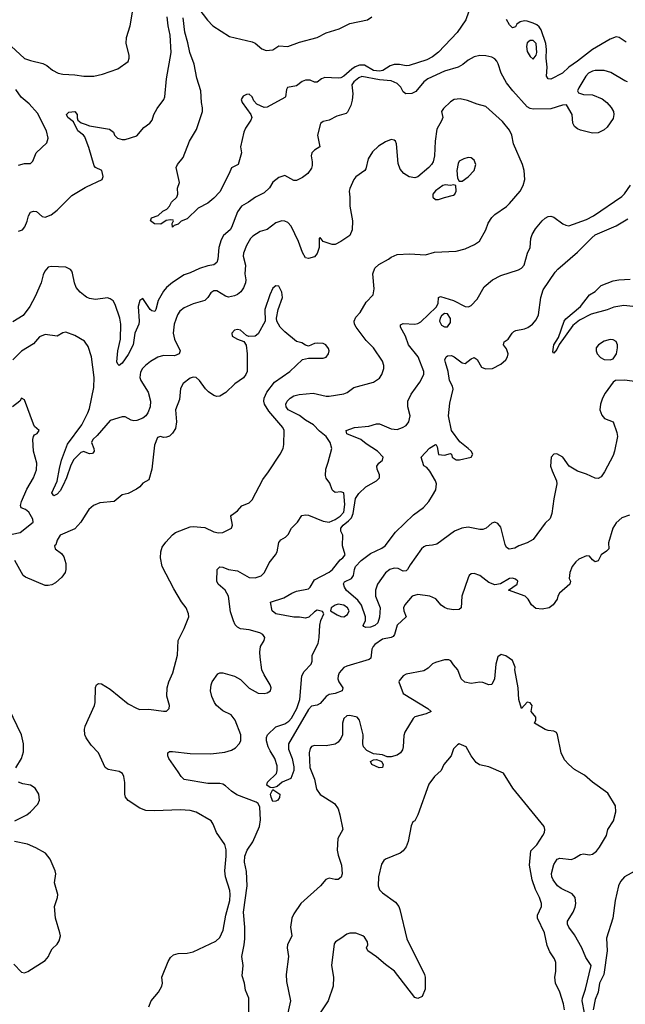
# Model space of a CAD drawing. Header units: inches. Extents: x 1384664 to 1536621, y 460766 to 646467.
# Tile 415 of 488: x 1459557 to 1463653, y 572467 to 579131. Entities that reach past the tile are written whole.
import ezdxf

# ---------------------------------------------------------------- set-up
doc = ezdxf.new("R2010")
doc.units = ezdxf.units.IN
doc.header["$MEASUREMENT"] = 0
doc.layers.add('B4557', color=7, linetype='Continuous')
doc.layers.add('B4567', color=7, linetype='Continuous')

msp = doc.modelspace()

# ---------------------------------------------------------------- linework, layer by layer
at = {"layer": 'B4557', "color": 5}
for points, elevation in [([(1459470, 578978.5), (1459590, 578869.1), (1459630, 578853.8), (1459713.8, 578833.8), (1459740.6, 578820.6), (1459778.8, 578790), (1459818, 578770), (1459850, 578763), (1459930, 578758.9), (1459991.3, 578748.7), (1460000, 578748.9)], 760), ([(1459550, 578147.2), (1459590, 578158), (1459630, 578158.8), (1459646.3, 578173.7), (1459667.6, 578230), (1459741.6, 578298.4), (1459749.8, 578330), (1459738.2, 578378.2), (1459677.6, 578497.6), (1459621.8, 578561.8), (1459567.5, 578607.5), (1459530, 578659.5)], 760), ([(1460000, 578332), (1459997.8, 578337.8), (1459988.4, 578350), (1459950, 578378.9), (1459920.4, 578440.4), (1459882.6, 578470), (1459874.3, 578490), (1459890, 578505.7), (1459930.4, 578510), (1459946, 578490), (1459946, 578466), (1459951, 578451), (1459973.7, 578433.7), (1460000, 578423.6)], 740), ([(1459550, 577700.2), (1459576.8, 577710), (1459592.9, 577730), (1459608.1, 577768.1), (1459615.6, 577804.4), (1459631.1, 577828.9), (1459650, 577836), (1459670, 577834), (1459710, 577799), (1459730, 577794.4), (1459769.6, 577810), (1459810, 577842.5), (1459910, 577941.1), (1460000, 577994.5)], 740), ([(1460000, 577260.4), (1459966.7, 577286.7), (1459939.5, 577319.5), (1459927.6, 577350), (1459915.3, 577415.3), (1459909.9, 577429.9), (1459899.9, 577439.9), (1459870, 577455.4), (1459770, 577460.9), (1459750, 577455.1), (1459728.2, 577430), (1459715.6, 577404.4), (1459701.6, 577350), (1459661.2, 577258.8), (1459625.5, 577190), (1459580.2, 577130), (1459510, 577086.8)], 740), ([(1460000, 576948.7), (1459995.3, 576955.3), (1459930, 576992.7), (1459870, 577016), (1459850, 577012), (1459810, 576989.6), (1459730, 577000.5), (1459690, 576984.2), (1459650, 576936.9), (1459570, 576888.7), (1459510.9, 576829.1)], 760), ([(1459506.9, 575650), (1459560.5, 575659.5), (1459647.7, 575730), (1459647.1, 575750), (1459618.8, 575798.8), (1459596.7, 575816.7), (1459566.6, 575826.6), (1459563, 575843), (1459570, 575871.2), (1459605.9, 575954.1), (1459649.7, 576030), (1459670, 576084.7), (1459672.4, 576130), (1459651.3, 576210), (1459645.1, 576290), (1459649.6, 576310.4), (1459657.5, 576322.5), (1459675.3, 576330), (1459688.7, 576350), (1459658.4, 576378.4), (1459650, 576392.7), (1459590, 576558), (1459570, 576569), (1459557.3, 576550), (1459508.4, 576510)], 780), ([(1460000, 576204.5), (1459990, 576208), (1459970, 576202.8), (1459924.4, 576155.6), (1459903.6, 576116.4), (1459874.1, 576030), (1459850, 575976.9), (1459830, 575941.8), (1459810, 575919.2), (1459788.9, 575908.9), (1459775.1, 575930), (1459811.6, 576008.4), (1459825.8, 576094.2), (1459840.2, 576150), (1459881.3, 576258.7), (1459977.3, 576390), (1460000, 576433.9)], 760), ([(1460000, 575777.8), (1459970, 575731.1), (1459930, 575685.1), (1459830, 575642), (1459811.1, 575608.9), (1459802, 575578), (1459792, 575570), (1459798, 575550), (1459838.8, 575518.8), (1459856.5, 575496.5), (1459868.9, 575450), (1459868.8, 575410), (1459863.8, 575390), (1459841.7, 575358.3), (1459800.3, 575319.7), (1459774.2, 575305.8), (1459750, 575300.7), (1459730, 575302.9), (1459597.2, 575357.2), (1459580.5, 575370), (1459525, 575470)], 780), ([(1459531.8, 574068.2), (1459570, 574130.7), (1459583.9, 574176.1), (1459583.8, 574230), (1459569.8, 574290), (1459484.7, 574470)], 820), ([(1460000, 574287.1), (1459998.7, 574290), (1459995.6, 574330), (1460000, 574347.8)], 780), ([(1459525.1, 573710), (1459604.5, 573750), (1459630.7, 573769.3), (1459678.8, 573821.2), (1459691.3, 573850), (1459686.6, 573890), (1459662, 573930), (1459630, 573949.8), (1459578.6, 573958.6), (1459550, 573969.7)], 820), ([(1459518, 572738), (1459570, 572684), (1459590, 572680.7), (1459611.7, 572688.3), (1459730, 572764.9), (1459752, 572790), (1459758, 572810), (1459777.6, 572842.4), (1459810, 572874.8), (1459823.9, 572896.1), (1459832.3, 572930), (1459829.6, 572950), (1459799.6, 573050), (1459791.6, 573128.4), (1459813.6, 573190), (1459815.1, 573210), (1459793.6, 573290), (1459801.1, 573350), (1459796.9, 573370), (1459762.6, 573450), (1459731.1, 573490), (1459667.1, 573527.1), (1459610, 573551.6), (1459521.2, 573570)], 820)]:
    msp.add_lwpolyline(points, dxfattribs=dict(at, elevation=elevation))
at = {"layer": 'B4567', "color": 5}
for points, elevation in [([(1460710, 579282.8), (1460827.3, 579127.3), (1460862.8, 579090), (1460976.7, 579016.7), (1461130, 578980.3), (1461150, 578971.8), (1461194.7, 578934.7), (1461223.6, 578923.6), (1461270, 578926.5), (1461310, 578954), (1461370, 578949.2), (1461450, 578979.1), (1461569.4, 579010), (1461630, 579043.2), (1461718, 579070), (1461790, 579104.2), (1461910, 579130.5), (1461938, 579150)], 720), ([(1462610, 579234.5), (1462575.2, 579130), (1462514.8, 579045.2), (1462390, 578911.3), (1462350, 578879.2), (1462310, 578858.4), (1462190, 578820.2), (1462170, 578818.4), (1462126.8, 578826.8), (1462090, 578827.6), (1462062.2, 578817.8), (1462012.3, 578787.7), (1461990, 578782.6), (1461950, 578788.3), (1461890, 578823.3), (1461855.9, 578824.1), (1461827, 578813), (1461802.9, 578797.1), (1461750, 578748), (1461730, 578737.1), (1461710, 578734.4), (1461620.5, 578739.5), (1461598, 578730), (1461570, 578708), (1461550, 578708.7), (1461521.2, 578721.2), (1461490, 578720.7), (1461467.4, 578712.6), (1461430, 578682.7), (1461367.5, 578672.5), (1461361.6, 578658.4), (1461355.5, 578610), (1461350, 578603.7), (1461230, 578539), (1461210, 578537.2), (1461160.1, 578560.1), (1461141.5, 578581.5), (1461130, 578608), (1461110, 578628), (1461090, 578624), (1461067.5, 578612.5), (1461054.8, 578590), (1461062, 578570), (1461121, 578490), (1461126.8, 578470), (1461120.7, 578450), (1461083.4, 578396.6), (1461072.4, 578370), (1461050.7, 578270.7), (1461058, 578230), (1461034.8, 578150), (1460990, 578128.7), (1460974.9, 578090), (1460910, 577967), (1460870, 577923.7), (1460830, 577889.2), (1460763.8, 577856.2), (1460690, 577784), (1460650, 577768), (1460630, 577748), (1460602, 577738), (1460590, 577728), (1460588.9, 577751.1), (1460598, 577770), (1460594.6, 577774.6), (1460577.5, 577777.5), (1460547.6, 577772.4), (1460512, 577748), (1460468.5, 577748.5), (1460442, 577770), (1460449.2, 577790), (1460493.2, 577806.8), (1460525.1, 577834.9), (1460552.3, 577847.7), (1460571.2, 577868.8), (1460583.8, 577896.2), (1460620.9, 577930), (1460626, 577950), (1460624, 577990), (1460637.2, 578030), (1460615.3, 578130), (1460624, 578150), (1460661.6, 578198.4), (1460706, 578310), (1460753.1, 578386.9), (1460794.3, 578510), (1460794.1, 578534.1), (1460786, 578570), (1460783, 578650), (1460756.2, 578736.2), (1460738, 578830), (1460707.3, 578910), (1460694.5, 578974.5), (1460672.9, 579047.1), (1460663.6, 579143.6)], 720), ([(1460000, 578748.9), (1460058, 578750), (1460117.5, 578762.5), (1460221.5, 578798.5), (1460291.5, 578848.5), (1460298, 578870), (1460297, 578890), (1460277, 578970), (1460279.7, 579010), (1460304.2, 579090), (1460324.8, 579210)], 760), ([(1460000, 578423.6), (1460030, 578412.1), (1460164.7, 578390), (1460191.3, 578370), (1460198, 578350), (1460218, 578330), (1460250, 578320.3), (1460270, 578319.5), (1460350, 578346), (1460397.6, 578402.4), (1460436.2, 578430), (1460453.6, 578450), (1460463.6, 578490), (1460486.3, 578530), (1460532.4, 578590), (1460539.7, 578610), (1460549.8, 578730), (1460581.4, 578910), (1460574.2, 579025.8), (1460560.2, 579090), (1460553.6, 579150)], 740), ([(1463658.8, 578978.8), (1463610.4, 579010.4), (1463590, 579014), (1463550, 579000.2), (1463430.2, 578930), (1463330, 578850.4), (1463270.9, 578810), (1463227.5, 578770), (1463150, 578728.9), (1463130.9, 578730.9), (1463119.4, 578750), (1463123.4, 578810), (1463118.5, 578870), (1463120.8, 578930), (1463115.5, 578970), (1463083, 579063), (1463070, 579083), (1463055.4, 579095.4), (1463030, 579107.2), (1462990, 579121.1), (1462970, 579123.3), (1462942.5, 579117.5), (1462920.1, 579099.9), (1462910, 579082), (1462890, 579077), (1462870, 579096), (1462850, 579133.2)], 720), ([(1463668.7, 578710), (1463650, 578716.2), (1463553.9, 578773.9), (1463510, 578788.2), (1463450, 578787.7), (1463430, 578783.5), (1463403.1, 578770), (1463385.8, 578750), (1463338, 578670), (1463330.4, 578650), (1463336.7, 578636.7), (1463370, 578625.2), (1463430, 578621.8), (1463495.8, 578595.8), (1463527.9, 578570), (1463557.3, 578537.3), (1463572.1, 578510), (1463575.9, 578490), (1463570, 578462.9), (1463530, 578402.6), (1463510, 578386.2), (1463470, 578365.3), (1463430, 578362.8), (1463350, 578382.9), (1463330, 578391.8), (1463308.9, 578408.9), (1463297.1, 578430), (1463293.1, 578490), (1463254.9, 578554.9), (1463228.4, 578551.6), (1463150, 578527.3), (1463030, 578526.6), (1463010, 578529.6), (1462990, 578541.1), (1462892, 578650), (1462850, 578704), (1462813.8, 578770), (1462793.3, 578833.3), (1462783.6, 578850), (1462770, 578865.1), (1462750, 578877.6), (1462710, 578887.6), (1462670, 578889.6), (1462630, 578879.6), (1462590, 578858), (1462552.9, 578827.1), (1462521.6, 578810), (1462430, 578782.3), (1462317, 578730), (1462289.2, 578710.8), (1462235.7, 578644.3), (1462210, 578630.5), (1462168.5, 578628.5), (1462150, 578643.5), (1462133.7, 578673.7), (1462110, 578698.5), (1462070, 578717.3), (1461990, 578723.4), (1461870, 578745.6), (1461850, 578737.4), (1461816.3, 578710), (1461804.4, 578690), (1461810.3, 578629.7), (1461806.6, 578586.6), (1461796.5, 578550), (1461774.8, 578505.2), (1461764.3, 578495.7), (1461702.2, 578477.8), (1461650.7, 578450), (1461610, 578441.7), (1461592.5, 578427.5), (1461571.7, 578350), (1461586, 578270), (1461550, 578247.3), (1461532.7, 578230), (1461529.1, 578210), (1461536.1, 578170), (1461535.2, 578144.8), (1461530, 578127), (1461504.9, 578090), (1461470, 578063.1), (1461430, 578043.5), (1461410, 578042.4), (1461350, 578075.8), (1461310, 578064), (1461270, 578031.3), (1461246.4, 577993.6), (1461210, 577958.4), (1461152.7, 577930), (1461104.4, 577895.6), (1461058, 577870), (1461030.2, 577830), (1460990, 577724.5), (1460980.3, 577710), (1460936.5, 577670), (1460919.7, 577640.3), (1460902.8, 577590), (1460896.5, 577510), (1460890, 577487.3), (1460869, 577471), (1460830, 577464.9), (1460772.5, 577447.5), (1460710, 577417.8), (1460670, 577404.2), (1460590, 577352.1), (1460550, 577318.7), (1460530, 577294.2), (1460493.9, 577230), (1460477.6, 577170), (1460470, 577156.9), (1460450, 577159.7), (1460439.7, 577170), (1460390, 577245.1), (1460370, 577231.6), (1460358.2, 577190), (1460365.7, 577090), (1460362.9, 577070), (1460336.6, 577010), (1460323.5, 576930), (1460290, 576864.2), (1460250, 576806), (1460230, 576791.8), (1460220.4, 576800.4), (1460214.7, 576814.7), (1460221.3, 576890), (1460239.8, 576970), (1460241.9, 577070), (1460234, 577110), (1460203.1, 577203.1), (1460190, 577227.8), (1460170, 577243), (1460150, 577249.2), (1460070, 577237.4), (1460030, 577244), (1460010, 577252.5), (1460000, 577260.4)], 740), ([(1461107.9, 572410), (1461106, 572510), (1461083.3, 572563.3), (1461076.9, 572610), (1461060.7, 572660.7), (1461067.6, 572730), (1461060.5, 572790), (1461075.8, 572870), (1461078.7, 572910), (1461079.8, 572990), (1461069.9, 573090), (1461095.5, 573270), (1461090, 573365.2), (1461078.4, 573430), (1461079.9, 573470), (1461095.8, 573510), (1461133.3, 573566.7), (1461178.2, 573670), (1461184.9, 573715.1), (1461181.2, 573801.2), (1461170, 573826.2), (1461156.3, 573836.3), (1461025.9, 573885.9), (1460989.6, 573909.6), (1460950, 573946.8), (1460930, 573956.6), (1460910, 573961.6), (1460830, 573961.2), (1460669.6, 573989.6), (1460648.2, 574008.2), (1460630, 574041.2), (1460566.5, 574130), (1460558.6, 574150), (1460559.7, 574170), (1460570, 574177.3), (1460590, 574178.2), (1460710, 574165.8), (1460850, 574162.3), (1460945.6, 574174.4), (1460990, 574187.6), (1461016.8, 574203.2), (1461042.4, 574230), (1461051.6, 574251.6), (1461051.8, 574290), (1461015.3, 574390), (1460986.4, 574426.4), (1460930, 574453.7), (1460888.2, 574490), (1460873.7, 574510), (1460856.3, 574550), (1460847.3, 574590), (1460851.8, 574630), (1460859.5, 574650), (1460896.9, 574703.1), (1460910, 574710.3), (1460930, 574710.3), (1461010, 574688.9), (1461050, 574665.3), (1461110, 574607.4), (1461170, 574573.7), (1461210, 574570.4), (1461230, 574575.5), (1461252.3, 574590), (1461257, 574610), (1461251.8, 574630), (1461210, 574697), (1461195.6, 574730), (1461182.7, 574817.3), (1461180.4, 574850), (1461184.7, 574890), (1461209.5, 574930), (1461214.5, 574950), (1461202, 574970), (1461182, 574982), (1461110, 575000.7), (1461050, 575007.6), (1461030, 575018.7), (1461015.2, 575035.2), (1461002.2, 575062.2), (1460983.6, 575123.6), (1460969.3, 575230), (1460946.4, 575270), (1460899.8, 575310), (1460891.1, 575330), (1460891.5, 575410), (1460910, 575427), (1460930, 575426.5), (1460970, 575410.2), (1461030, 575401.5), (1461110, 575356.9), (1461150, 575354.6), (1461190, 575367.2), (1461213.7, 575390), (1461245.2, 575454.8), (1461287.8, 575510), (1461297.6, 575530), (1461310, 575593.4), (1461322.9, 575610), (1461354, 575630), (1461372, 575648), (1461396.3, 575690), (1461435.6, 575730), (1461464.5, 575775.5), (1461490, 575780.6), (1461510, 575777.7), (1461610, 575737.3), (1461650, 575730.7), (1461690, 575747.9), (1461724, 575770), (1461750, 575797.4), (1461756.4, 575850), (1461750, 575929), (1461730, 575935.1), (1461690, 575931.8), (1461679.3, 575939.3), (1461669.8, 575949.8), (1461655.4, 575995.4), (1461630, 576029.2), (1461625.4, 576045.4), (1461627.9, 576090), (1461644.3, 576135.7), (1461668.1, 576230), (1461657.5, 576270), (1461630.4, 576310.4), (1461585.2, 576345.2), (1461544.8, 576390), (1461490, 576421.1), (1461450, 576452.7), (1461373.5, 576490), (1461359.8, 576510), (1461358, 576530), (1461365.1, 576550), (1461385.4, 576570), (1461410, 576584.3), (1461446.4, 576593.6), (1461542.5, 576602.5), (1461630, 576582.9), (1461650, 576582.8), (1461750, 576599.5), (1461771.8, 576608.2), (1461817.6, 576642.4), (1461950, 576677.6), (1461990, 576706), (1462007.3, 576730), (1462020.7, 576770), (1462019.5, 576790), (1462010, 576819), (1461949, 576910), (1461899.5, 576959.5), (1461832.9, 577050), (1461822.2, 577070), (1461818.7, 577090), (1461830, 577118.4), (1461860.5, 577150), (1461901.1, 577218.9), (1461947, 577270), (1461954.5, 577310), (1461945.7, 577410), (1461959.7, 577450), (1461986.3, 577473.7), (1462050.7, 577509.3), (1462070, 577524.9), (1462110, 577541.6), (1462193.1, 577546.9), (1462300.5, 577539.5), (1462362, 577558), (1462510, 577564), (1462570, 577581.1), (1462632.7, 577610), (1462666.7, 577633.3), (1462709.7, 577710), (1462725.2, 577754.8), (1462750, 577793.4), (1462770, 577813.4), (1462850, 577867.7), (1462870, 577886), (1462941.5, 577970), (1462963.1, 578010), (1462973.1, 578050), (1462969.7, 578110), (1462957.6, 578150), (1462897.6, 578290), (1462886.2, 578350), (1462870, 578383.6), (1462821.8, 578441.8), (1462710, 578544.2), (1462650, 578559.7), (1462585.3, 578585.3), (1462535.1, 578595.1), (1462496, 578590), (1462470, 578575.6), (1462424, 578530), (1462410.5, 578510), (1462418, 578470), (1462410, 578446), (1462379.1, 578390), (1462367.6, 578310), (1462361.9, 578210), (1462352.6, 578170), (1462343.2, 578150), (1462325, 578130), (1462250, 578068.3), (1462230, 578061.3), (1462190, 578067.9), (1462155.1, 578090), (1462130, 578119.7), (1462117.6, 578157.6), (1462106, 578290), (1462099.3, 578310), (1462090, 578316.2), (1462070, 578319.6), (1462030, 578305.1), (1461984.1, 578275.9), (1461943.9, 578236.1), (1461914.7, 578190), (1461898.7, 578121.3), (1461890.2, 578109.8), (1461830, 578067.6), (1461816.5, 578050), (1461790.3, 577989.7), (1461784.9, 577970), (1461790.3, 577930), (1461788.9, 577870), (1461807, 577770), (1461804.9, 577710), (1461788.7, 577671.3), (1461730, 577629.6), (1461691.3, 577610), (1461669.7, 577609.7), (1461609, 577629), (1461590, 577658), (1461582, 577650), (1461582, 577590), (1461570, 577549.2), (1461550, 577526.6), (1461510, 577515.1), (1461490, 577519.3), (1461470, 577555.1), (1461442.7, 577630), (1461393.9, 577733.9), (1461370, 577758.8), (1461350, 577767.9), (1461330, 577769.8), (1461290, 577756.1), (1461230, 577711.8), (1461183.1, 577696.9), (1461133.6, 577666.4), (1461118.4, 577650), (1461090, 577603), (1461071, 577550), (1461069.3, 577530), (1461084.8, 577470), (1461078.9, 577410), (1461087.6, 577370), (1461084.3, 577350), (1461070, 577316.2), (1461053.1, 577290), (1461030, 577271.2), (1461010, 577262), (1460970, 577253.5), (1460950, 577260.3), (1460890, 577296.1), (1460870, 577295.1), (1460850, 577281.6), (1460829.2, 577250.8), (1460809.1, 577230.9), (1460730, 577208.6), (1460670, 577182), (1460641, 577159), (1460625.4, 577134.6), (1460602.3, 577070), (1460596.1, 577010), (1460603.1, 576970), (1460642.4, 576890), (1460634.9, 576870), (1460604.1, 576855.9), (1460530, 576857.6), (1460492.3, 576847.7), (1460442.7, 576817.3), (1460408, 576790), (1460388.2, 576770), (1460374, 576746), (1460370.3, 576710), (1460376.1, 576690), (1460425.8, 576610), (1460441.6, 576550), (1460440.5, 576510), (1460423.9, 576470), (1460410.2, 576450), (1460390, 576435.1), (1460350, 576418.7), (1460330, 576415.4), (1460310, 576421.1), (1460270, 576442.4), (1460250, 576442.7), (1460170, 576417.8), (1460082.2, 576317.8), (1460051.6, 576290), (1460043.3, 576270), (1460059.5, 576230), (1460061.3, 576210), (1460056.8, 576203.2), (1460050, 576196.2), (1460030, 576194), (1460000, 576204.5)], 760), ([(1460000, 577994.5), (1460010, 578000.4), (1460115.3, 578050), (1460122, 578070), (1460112.7, 578110), (1460070, 578131.8), (1460061.8, 578141.8), (1460025.8, 578265.8), (1460000, 578332)], 740), ([(1463681.6, 575778.4), (1463630, 575759.8), (1463590, 575726.9), (1463568.5, 575690), (1463538.9, 575590), (1463540.5, 575550), (1463526.7, 575533.3), (1463490.6, 575510), (1463470, 575469.2), (1463450, 575462.7), (1463430, 575476), (1463410, 575501.2), (1463390, 575502.7), (1463339.3, 575480.7), (1463317.2, 575462.8), (1463293.4, 575430), (1463277.1, 575390), (1463273.4, 575350), (1463282, 575330), (1463277.1, 575310), (1463208.4, 575250), (1463196.4, 575230), (1463192, 575210), (1463165.3, 575170), (1463138.7, 575150), (1463090, 575140.8), (1463046.8, 575146.8), (1463019.2, 575170), (1462996.9, 575210), (1462975.6, 575230), (1462862, 575270), (1462920.9, 575310), (1462926.6, 575330), (1462910, 575344.5), (1462890, 575351.2), (1462870, 575349.5), (1462808, 575312), (1462770, 575306.3), (1462730, 575321.5), (1462669.6, 575370), (1462630, 575382.8), (1462610, 575380.3), (1462597.7, 575370), (1462590, 575354.5), (1462547.2, 575230), (1462542.7, 575150), (1462530, 575139.3), (1462490, 575137), (1462450, 575143.9), (1462430, 575152.4), (1462408.4, 575168.4), (1462371.8, 575211.8), (1462330, 575228.9), (1462250, 575241.3), (1462210.3, 575230), (1462162, 575170), (1462153.4, 575150), (1462154.9, 575130), (1462170.3, 575089.7), (1462110, 575034), (1462092.7, 574970), (1462082.5, 574957.5), (1462070.1, 574949.9), (1462010, 574937.5), (1461958.1, 574901.9), (1461947.1, 574890), (1461939, 574870), (1461931.3, 574810), (1461919.6, 574800.4), (1461770, 574756.4), (1461750, 574746), (1461718.6, 574710), (1461710.2, 574690), (1461708.1, 574670), (1461714.9, 574650), (1461742.7, 574610), (1461738.7, 574590), (1461690, 574571.3), (1461650, 574564.2), (1461629.2, 574550.8), (1461590, 574502.4), (1461570, 574492.9), (1461530, 574484.3), (1461510, 574463.2), (1461375.5, 574230), (1461374.6, 574194.6), (1461399.6, 574130), (1461410, 574074), (1461410, 574048.7), (1461390, 573995.3), (1461332, 573970), (1461298, 573942), (1461270, 573932), (1461250, 573935.1), (1461229.3, 573950), (1461232.7, 573970), (1461293.2, 574030), (1461299.3, 574050), (1461298, 574082), (1461282.8, 574130), (1461250, 574182), (1461237.9, 574210), (1461226.1, 574250), (1461226, 574274), (1461234.1, 574290), (1461290, 574345.7), (1461350, 574366.3), (1461376.3, 574383.7), (1461395.6, 574404.4), (1461431.5, 574468.5), (1461452.5, 574530), (1461465.4, 574690), (1461480.6, 574719.4), (1461529, 574770), (1461534.2, 574790), (1461535.4, 574830), (1461575, 574910), (1461582.8, 574950), (1461586.6, 575033.4), (1461594.7, 575065.3), (1461615.1, 575110), (1461604.8, 575124.8), (1461570, 575134), (1461550, 575122.7), (1461513.4, 575086.6), (1461490, 575080.5), (1461450, 575087.9), (1461410, 575087), (1461289.2, 575110), (1461265.2, 575130), (1461253.2, 575190), (1461342.4, 575217.6), (1461398, 575250), (1461430, 575263.3), (1461510, 575278.9), (1461521.1, 575290), (1461550, 575340.7), (1461650, 575391), (1461672.9, 575410), (1461724.4, 575475.6), (1461743.5, 575490), (1461757.6, 575510), (1461739.6, 575570), (1461742, 575642), (1461729.5, 575670), (1461728.4, 575690), (1461744.4, 575710), (1461781.6, 575738.4), (1461800, 575760), (1461811.5, 575790), (1461828.8, 575890), (1461850, 575925.4), (1461897.3, 575970), (1461969.7, 576010), (1461989.6, 576030), (1461989.6, 576050), (1461974.3, 576090), (1461973.3, 576110), (1461987, 576130), (1462011.8, 576150), (1462014.5, 576170), (1461975.8, 576210), (1461900, 576260), (1461863.9, 576290), (1461768.8, 576328.8), (1461764.9, 576350), (1461822.4, 576370), (1461918.9, 576381.1), (1461970, 576397), (1461990, 576394.8), (1462070, 576362.2), (1462110, 576358.6), (1462146, 576370), (1462170, 576384.9), (1462189.8, 576410.2), (1462198, 576450), (1462181.5, 576510), (1462181.1, 576550), (1462203.9, 576596.1), (1462262.8, 576677.2), (1462289.6, 576730), (1462289.6, 576750), (1462253, 576850), (1462186.2, 576930), (1462165.6, 576990), (1462132.3, 577050), (1462133.1, 577066.9), (1462150, 577074.3), (1462230, 577069.4), (1462250, 577074), (1462270, 577085.6), (1462373.4, 577186.6), (1462387.4, 577210), (1462389.7, 577250.3), (1462402.3, 577257.7), (1462491.6, 577231.6), (1462570, 577189.2), (1462591.9, 577188.1), (1462610, 577195.8), (1462650, 577239.3), (1462697.6, 577322.4), (1462755.1, 577370), (1462810, 577400.3), (1462930, 577438), (1462950, 577450.4), (1462968, 577470), (1462991.1, 577550), (1463009.7, 577590), (1463014.3, 577650), (1463023.3, 577676.7), (1463045.3, 577714.7), (1463089.6, 577770), (1463110, 577788), (1463130, 577799.3), (1463150, 577800.4), (1463170, 577794), (1463230, 577748.9), (1463250, 577739.6), (1463270, 577736.9), (1463390, 577779.8), (1463437, 577803), (1463630, 577933.8), (1463647.8, 577952.2), (1463688.7, 578011.3)], 740), ([(1463730, 576680.7), (1463649.2, 576690.8), (1463586.8, 576690), (1463570, 576678), (1463515.5, 576604.5), (1463497.6, 576570), (1463484.5, 576530), (1463481.6, 576490), (1463493.9, 576453.9), (1463511.9, 576431.9), (1463570.6, 576410), (1463596.2, 576336.2), (1463599.6, 576310), (1463580.3, 576210), (1463570, 576181.2), (1463513, 576070), (1463490, 576038), (1463470, 576025.1), (1463450, 576027.6), (1463390, 576055.1), (1463330, 576075.1), (1463274, 576110), (1463229.3, 576170), (1463190, 576191.8), (1463168.4, 576191.6), (1463150.7, 576170), (1463147.3, 576110), (1463157.3, 576077.3), (1463188.2, 576010), (1463190.2, 575990), (1463170, 575888.7), (1463156.6, 575790), (1463144, 575756), (1463110, 575724), (1463030, 575613.6), (1462990, 575589.6), (1462932, 575570), (1462905.5, 575554.5), (1462868.1, 575548.1), (1462850, 575559.3), (1462840.1, 575580.1), (1462810, 575696.9), (1462790, 575721.4), (1462770, 575729.8), (1462750, 575723.1), (1462710.7, 575689.3), (1462690, 575681.9), (1462670, 575681), (1462590, 575695.5), (1462547, 575690), (1462497.2, 575670), (1462377.5, 575582.5), (1462350, 575573.8), (1462304.7, 575570), (1462290, 575562.7), (1462274.8, 575550), (1462197.6, 575442.4), (1462180.4, 575410), (1462170, 575400.5), (1462150, 575399.6), (1462117.5, 575417.5), (1462090, 575418), (1462061.1, 575410), (1462030, 575388.4), (1461977.7, 575310), (1461963, 575270), (1461962.6, 575230), (1461995, 575150), (1461990, 575086.6), (1461978.7, 575050), (1461958.3, 575030), (1461930, 575020.6), (1461897.7, 575017.7), (1461883.5, 575023.5), (1461879.7, 575030), (1461894.9, 575065.1), (1461895.9, 575090), (1461868, 575168), (1461843.4, 575203.4), (1461768.4, 575268.4), (1461754.2, 575290), (1461746.4, 575313.6), (1461754.4, 575325.6), (1461801.5, 575350), (1461814.4, 575370), (1461820.6, 575410), (1461829, 575430), (1461865.8, 575470), (1461930, 575518.6), (1462006.3, 575553.7), (1462027.9, 575570), (1462097.6, 575662.4), (1462220.1, 575779.9), (1462287.4, 575830), (1462323.9, 575870), (1462350, 575910.2), (1462370.4, 575950), (1462376, 575990), (1462369.1, 576010), (1462330, 576074.5), (1462310, 576100.5), (1462290, 576112.7), (1462273.2, 576170), (1462329.6, 576230.4), (1462370, 576256), (1462374.8, 576254.8), (1462381, 576241), (1462388.5, 576188.5), (1462430, 576184), (1462470, 576196), (1462478, 576190), (1462482, 576170), (1462510, 576152), (1462531.5, 576151.5), (1462609.7, 576170), (1462622, 576190), (1462610, 576209.8), (1462590, 576229.8), (1462534.2, 576274.2), (1462477.6, 576350), (1462457.4, 576450), (1462465.2, 576534.8), (1462488.3, 576630), (1462484.4, 576650), (1462462.9, 576690), (1462455.2, 576750), (1462436.4, 576810), (1462432.8, 576830), (1462441.2, 576850), (1462450, 576856.6), (1462477.3, 576857.3), (1462494.3, 576850), (1462550, 576809), (1462570, 576805.3), (1462610, 576836.9), (1462630, 576845.3), (1462650, 576830.4), (1462679.3, 576779.3), (1462707.5, 576767.5), (1462754.5, 576770), (1462810, 576799.4), (1462844.8, 576830), (1462855.8, 576850), (1462859.8, 576870), (1462850, 576903.7), (1462829.3, 576930), (1462833.2, 576950), (1462859.5, 576970), (1462887.6, 577010), (1462900, 577020), (1462912.9, 577027.1), (1462970, 577038.2), (1462992.6, 577047.4), (1463024.7, 577070), (1463050, 577099.5), (1463066.3, 577133.7), (1463081.3, 577250), (1463096.7, 577303.3), (1463177.5, 577422.5), (1463196.7, 577443.3), (1463330, 577557.1), (1463425.4, 577654.6), (1463450, 577674), (1463590, 577736.1), (1463670, 577782.6)], 720), ([(1463763.9, 577183.9), (1463642.9, 577197.1), (1463575.2, 577184.8), (1463530, 577166.4), (1463422.3, 577137.7), (1463343.4, 577096.6), (1463298, 577062), (1463206.5, 576933.5), (1463190, 576899.5), (1463170, 576873.2), (1463163.5, 576883.5), (1463168.8, 576930), (1463200.4, 576979.6), (1463240.3, 577090), (1463250, 577106), (1463350.5, 577189.5), (1463410, 577268.7), (1463448.3, 577291.7), (1463490, 577333), (1463570, 577363), (1463610, 577370.4), (1463685.1, 577374.9)], 680), ([(1460000, 574347.8), (1460000.5, 574350), (1460063.5, 574490), (1460068.1, 574510), (1460069, 574611), (1460077.6, 574630), (1460090, 574639.5), (1460110, 574635.2), (1460170, 574600.8), (1460290, 574501.5), (1460350.8, 574470), (1460370, 574463.6), (1460430, 574463.7), (1460529.3, 574450.7), (1460550, 574451), (1460569, 574470), (1460569.2, 574490), (1460553, 574553), (1460554.5, 574610), (1460566, 574650), (1460593.5, 574710), (1460624.2, 574830), (1460629.8, 574930.2), (1460670, 575010.7), (1460700.5, 575090), (1460698.9, 575110), (1460682.3, 575150), (1460651.8, 575191.8), (1460599.7, 575279.7), (1460521.8, 575430), (1460508.8, 575490), (1460511.6, 575530), (1460519.9, 575560.1), (1460544.6, 575595.4), (1460590, 575644.4), (1460610, 575659.6), (1460710, 575697.7), (1460730, 575700.9), (1460810, 575694.9), (1460870, 575664.4), (1460902.7, 575657.3), (1460930, 575660.7), (1460989.5, 575690.5), (1460995.6, 575710), (1460986, 575770), (1460990, 575778.8), (1461030, 575807.7), (1461059.7, 575840.3), (1461110, 575860.2), (1461130, 575881.8), (1461200.4, 576019.6), (1461239.3, 576070), (1461319.6, 576190), (1461339.5, 576230), (1461344.1, 576255.9), (1461345.6, 576350), (1461337.6, 576370), (1461241.1, 576481.1), (1461213.1, 576530), (1461208.1, 576550), (1461209.9, 576570), (1461228.9, 576611.1), (1461281.1, 576678.9), (1461383.7, 576750), (1461470, 576831), (1461510, 576840.7), (1461610, 576840.7), (1461630, 576847.7), (1461645.2, 576870), (1461649.2, 576890), (1461645.6, 576905.6), (1461628, 576930), (1461610, 576939), (1461570, 576941.2), (1461550, 576939), (1461510, 576922), (1461490, 576928), (1461464.7, 576944.7), (1461430, 576953.2), (1461350, 577018), (1461319.5, 577050), (1461297, 577090), (1461294, 577110), (1461305.1, 577170), (1461334.7, 577250), (1461330, 577288), (1461310, 577328.7), (1461290, 577329), (1461270, 577314), (1461248, 577270), (1461215.5, 577170), (1461217.3, 577090), (1461170, 577005.2), (1461150, 576989.4), (1461106, 576986), (1461090, 576994), (1461050, 577029.2), (1461030, 577033.3), (1461010, 577029.2), (1460990.8, 577010), (1460994.8, 576990), (1461030, 576968), (1461074, 576954), (1461088.2, 576928.2), (1461095.3, 576870), (1461094.6, 576750), (1461087.2, 576730), (1461070, 576708.2), (1461012.9, 576667.1), (1460951.9, 576608.1), (1460910, 576584.2), (1460890, 576581.7), (1460870, 576588.2), (1460832.9, 576612.9), (1460813.2, 576633.2), (1460774, 576690), (1460750, 576709.4), (1460730, 576711.1), (1460710, 576705.1), (1460663.8, 576670), (1460645.1, 576634.9), (1460638.5, 576561.5), (1460610.3, 576490), (1460616.9, 576410), (1460610, 576365.2), (1460590, 576332.3), (1460570, 576312.3), (1460550, 576305.1), (1460530, 576303.6), (1460510, 576309.6), (1460490, 576304.2), (1460468.8, 576251.2), (1460451.6, 576088.4), (1460430, 576016.2), (1460390, 575995.1), (1460370.3, 575969.7), (1460347.2, 575952.8), (1460290, 575924.5), (1460250, 575915.1), (1460196.3, 575870), (1460099.3, 575860.7), (1460056.4, 575843.6), (1460024.3, 575815.7), (1460000, 575777.8)], 780), ([(1460000, 576433.9), (1460018.6, 576470), (1460030, 576500.7), (1460057.9, 576642.1), (1460060.7, 576710), (1460043, 576850), (1460020.1, 576920.1), (1460000, 576948.7)], 760), ([(1463376, 572410), (1463360.1, 572490), (1463362.5, 572510), (1463383.4, 572570), (1463422.3, 572730), (1463384.8, 572784.8), (1463358.2, 572850), (1463310, 572938), (1463271.1, 572990), (1463262, 573010), (1463261.1, 573030), (1463299.2, 573090), (1463314.8, 573125.2), (1463319.3, 573150), (1463314.2, 573190), (1463294.3, 573214.3), (1463219.6, 573250), (1463194.7, 573270), (1463166, 573310), (1463156.9, 573330), (1463153.4, 573353.4), (1463170, 573414.4), (1463192.7, 573450), (1463210, 573457.4), (1463290, 573447.9), (1463310, 573455.8), (1463350, 573482.2), (1463370, 573486.7), (1463410, 573479), (1463430, 573484.4), (1463457, 573503), (1463478.2, 573530), (1463525.4, 573610), (1463535.4, 573650), (1463572, 573708), (1463589.8, 573770), (1463586, 573810), (1463535.2, 573895.2), (1463431.5, 573970), (1463377.2, 574017.2), (1463310, 574056.4), (1463269.9, 574089.9), (1463242.5, 574122.5), (1463218, 574170), (1463194.7, 574290), (1463187.2, 574307.2), (1463170, 574316.2), (1463130, 574319.5), (1463110, 574327.3), (1463038, 574370), (1463048, 574390), (1463048, 574410), (1463015.3, 574450), (1463024, 574490), (1463010, 574508.7), (1462988, 574512), (1462950, 574469), (1462932.3, 574530), (1462928, 574610), (1462905.2, 574730), (1462909, 574750), (1462890, 574795.3), (1462845.2, 574825.2), (1462814, 574834), (1462790, 574819.3), (1462776.5, 574770), (1462769.1, 574670.9), (1462750, 574632.3), (1462730.3, 574629.7), (1462690, 574645.1), (1462670, 574647.6), (1462610, 574639.1), (1462567.1, 574647.1), (1462543.8, 574670), (1462521.3, 574730), (1462490, 574764.5), (1462472, 574792), (1462458.8, 574798.8), (1462430, 574798), (1462370, 574780.5), (1462350, 574771.3), (1462318.7, 574741.3), (1462290, 574724.8), (1462170, 574701.2), (1462150.6, 574689.4), (1462123, 574657), (1462120.7, 574650), (1462150.7, 574570), (1462318, 574470), (1462339.1, 574450), (1462306.7, 574433.3), (1462230, 574412.3), (1462218.9, 574401.1), (1462161.1, 574310), (1462154.4, 574285.6), (1462151.3, 574210), (1462145.7, 574190), (1462132.2, 574170), (1462110, 574153), (1462070, 574141.3), (1462043, 574143), (1462010, 574156.2), (1461950, 574162), (1461904, 574184), (1461881.5, 574210), (1461877.6, 574230), (1461880.3, 574290), (1461854.3, 574390), (1461839.5, 574410), (1461790, 574422.7), (1461770, 574420.5), (1461750, 574402.7), (1461741.1, 574370), (1461739.5, 574290), (1461730, 574266), (1461710, 574240.7), (1461690, 574228), (1461630, 574217.4), (1461550, 574219.7), (1461530, 574211.6), (1461521.8, 574198.2), (1461514.4, 574170), (1461519.8, 574070), (1461550.3, 573990), (1461563.7, 573923.7), (1461590, 573886.7), (1461685.7, 573825.7), (1461710.3, 573790.3), (1461723.1, 573750), (1461743.1, 573650), (1461708.9, 573590), (1461703.5, 573510), (1461710, 573476.3), (1461734, 573410), (1461737.7, 573350), (1461731.4, 573328.6), (1461710, 573312.6), (1461690, 573312), (1461650, 573320.4), (1461627.2, 573312.8), (1461591.4, 573270), (1461459, 573150), (1461410, 573078.9), (1461397.1, 573050), (1461389.4, 572990), (1461396.6, 572930), (1461369.4, 572869.4), (1461367, 572850), (1461375.7, 572790), (1461359.2, 572670), (1461361.5, 572621.5), (1461389.2, 572490), (1461371, 572410)], 760), ([(1460429.8, 572450), (1460446.3, 572490), (1460496.9, 572550), (1460518.4, 572590), (1460522, 572610), (1460519.3, 572650), (1460562, 572758), (1460577, 572783), (1460597.2, 572802.8), (1460629.2, 572810.8), (1460690, 572814), (1460730, 572823.1), (1460884.5, 572895.5), (1460910, 572920.3), (1460934.3, 572970), (1460950.5, 573070), (1460978, 573170), (1460981.4, 573210), (1460978, 573238), (1460949.9, 573329.9), (1460943.4, 573370), (1460953.9, 573470), (1460953.8, 573513.8), (1460943.5, 573550), (1460887.6, 573630), (1460866.1, 573686.1), (1460851.8, 573710), (1460750, 573768.5), (1460710, 573779.1), (1460643.1, 573783.1), (1460470, 573775.8), (1460410, 573778.8), (1460370, 573793.9), (1460290, 573846.8), (1460273.6, 573870), (1460268.7, 573888.7), (1460268.8, 573968.8), (1460260.5, 574010), (1460251.8, 574030), (1460230, 574042.9), (1460155.6, 574055.6), (1460136, 574070), (1460089.7, 574170), (1460041.1, 574221.1), (1460007.6, 574270), (1460000, 574287.1)], 780), ([(1463241.5, 572430), (1463235.8, 572470), (1463210, 572548.7), (1463180.7, 572610), (1463177, 572650), (1463183.7, 572690), (1463182.7, 572750), (1463174.2, 572774.2), (1463143.1, 572823.1), (1463124.5, 572864.5), (1463106.8, 572950), (1463059.8, 573050), (1463059.8, 573070), (1463085.7, 573130), (1463085.1, 573150), (1463073.6, 573190), (1463044.9, 573244.9), (1463023.2, 573310), (1463004.7, 573410), (1463012.9, 573507.1), (1463053.5, 573546.5), (1463095.4, 573610), (1463106.6, 573630), (1463109.6, 573650), (1463105.1, 573670), (1462891.1, 573930), (1462830, 574031.8), (1462730, 574074.3), (1462667.1, 574087.1), (1462644.4, 574104.4), (1462609.7, 574149.7), (1462576.2, 574210), (1462530, 574229.3), (1462517.5, 574222.5), (1462490, 574195.3), (1462474, 574150), (1462425.5, 574090), (1462408, 574050), (1462361.6, 574010), (1462323.1, 573956.9), (1462250, 573748.7), (1462230, 573709), (1462216.9, 573703.1), (1462204.9, 573675.1), (1462184.9, 573570), (1462170, 573533.2), (1462150, 573506), (1462130, 573489.4), (1462030.4, 573449.6), (1462019.5, 573440.5), (1462004.4, 573415.6), (1461983.7, 573330), (1461980.7, 573270), (1461990, 573241.6), (1462010, 573221.1), (1462097.7, 573157.7), (1462120.2, 573130), (1462128.9, 573108.9), (1462174.9, 572910), (1462295.6, 572670), (1462299.5, 572650), (1462299.1, 572570), (1462278.8, 572521.2), (1462250, 572506), (1462230, 572513.2), (1462091.8, 572691.8), (1462030, 572737.4), (1461970, 572789.7), (1461911.5, 572830), (1461901.6, 572850), (1461910.7, 572869.3), (1461908.6, 572890), (1461890, 572922), (1461877, 572930), (1461830, 572947.8), (1461790, 572949.6), (1461770, 572942.9), (1461730, 572912), (1461692, 572890), (1461682.8, 572877.2), (1461666.8, 572730), (1461678.4, 572650), (1461677, 572590), (1461642.6, 572490), (1461590, 572409.3)], 780), ([(1463758, 573390), (1463647.5, 573330), (1463621.2, 573298.8), (1463606.8, 573270), (1463583.6, 573170), (1463568.7, 573051.3), (1463524.5, 572915.5), (1463529.6, 572830), (1463507.5, 572670), (1463478.4, 572610), (1463470.2, 572550), (1463450, 572499), (1463435.9, 572430)], 760)]:
    msp.add_lwpolyline(points, dxfattribs=dict(at, elevation=elevation))
for points, elevation in [([(1463030, 578991.2), (1463010, 578989.5), (1462990, 578973.6), (1462983.9, 578950), (1462990, 578914.8), (1463010, 578882.8), (1463030, 578864), (1463050, 578891), (1463053.6, 578910), (1463050.6, 578970)], 740), ([(1462590, 578197.6), (1462561, 578190), (1462530, 578174.5), (1462521.4, 578158.6), (1462514.4, 578110), (1462518, 578058), (1462530, 578038), (1462550, 578038.8), (1462590, 578068), (1462631.3, 578110), (1462641.6, 578150), (1462630, 578181.2), (1462610, 578196.2)], 780), ([(1462434.2, 578014.2), (1462418, 578010), (1462370, 577972), (1462350.8, 577950), (1462351, 577930), (1462370, 577914.8), (1462390, 577914), (1462430, 577927.3), (1462490, 577942.8), (1462499, 577950), (1462509, 577970), (1462506, 578010), (1462490, 578014), (1462470, 578008.7)], 780), ([(1462430, 577142.7), (1462410, 577126.6), (1462400.3, 577110), (1462397, 577090), (1462410, 577064.4), (1462430, 577052.4), (1462450, 577052.7), (1462470, 577081), (1462469.7, 577109.7), (1462450, 577139.3)], 740), ([(1463550, 576967.4), (1463510, 576955.1), (1463470.4, 576930), (1463455.3, 576910), (1463454.6, 576890), (1463461.7, 576870), (1463484.7, 576844.7), (1463510, 576832.4), (1463550, 576828.9), (1463570, 576836.5), (1463584.9, 576855.1), (1463592.8, 576870), (1463600.3, 576910), (1463599.3, 576930), (1463590, 576953), (1463570, 576964.4)], 720), ([(1461710, 575175.7), (1461691.4, 575168.6), (1461664.4, 575150), (1461659.1, 575130), (1461703.3, 575103.3), (1461730, 575091.7), (1461750, 575089.3), (1461775.1, 575104.9), (1461784.3, 575130), (1461775, 575150), (1461750, 575169.3)], 740), ([(1461987.9, 574067.9), (1461938, 574090), (1461929.5, 574110.5), (1461950, 574121), (1461970, 574124.7), (1461995.9, 574115.9), (1462004.7, 574110), (1462016, 574090), (1462010, 574069.6)], 760), ([(1461270, 573840.9), (1461257.4, 573870), (1461254, 573890), (1461270, 573922), (1461316, 573890), (1461313.2, 573866.8), (1461302.8, 573850), (1461290, 573842)], 740)]:
    msp.add_lwpolyline(points, close=True, dxfattribs=dict(at, elevation=elevation))

doc.saveas('drawing.dxf')
